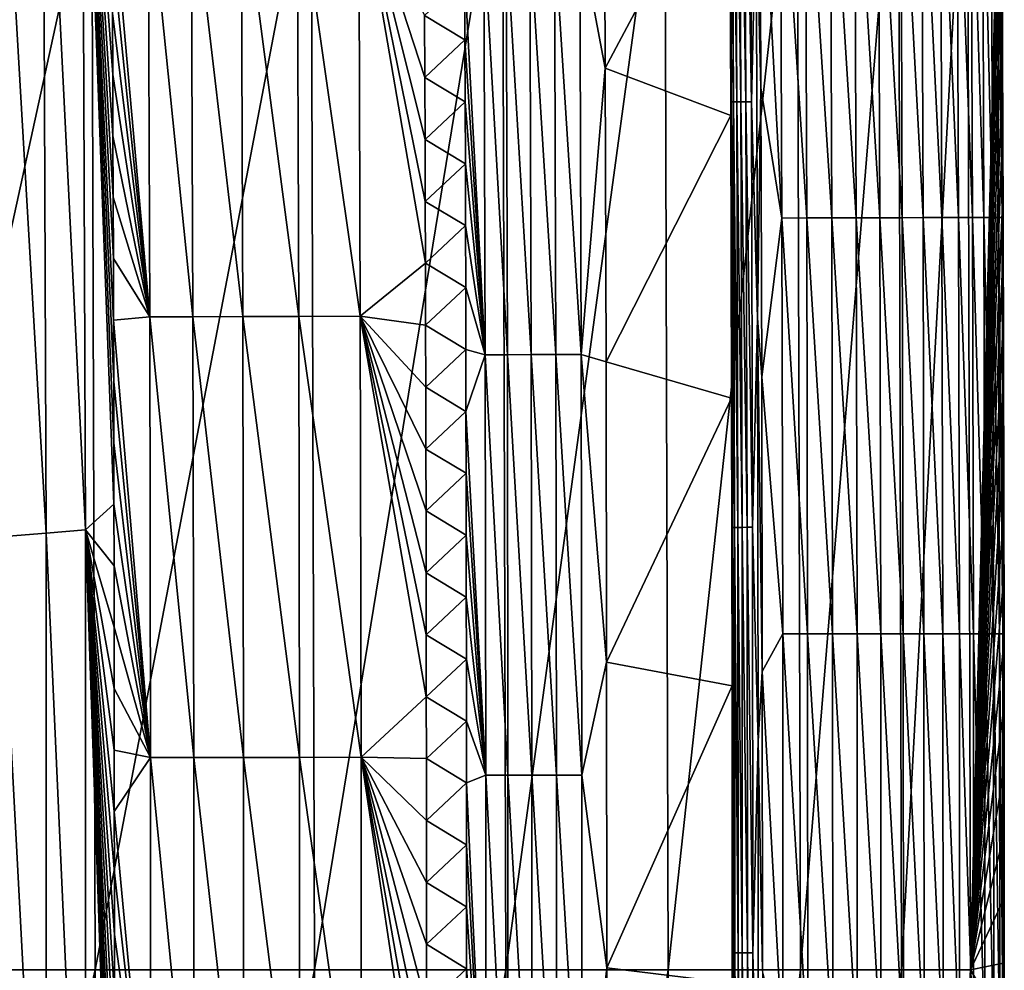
# Model space of a CAD drawing. Header units: millimetres. Extents: x -300 to 300, y -500 to 500.
# Tile 549 of 656: x 282 to 300, y 0 to 17. Entities that reach past the tile are written whole.
import ezdxf

# ---------------------------------------------------------------- set-up
doc = ezdxf.new("R2010")
doc.units = ezdxf.units.MM
doc.header["$LTSCALE"] = 81.481481
for name, color, linetype in [('19', 7, 'CONTINUOUS'), ('21', 7, 'CONTINUOUS'), ('23', 7, 'CONTINUOUS'), ('26', 7, 'CONTINUOUS'), ('27', 7, 'CONTINUOUS'), ('29', 7, 'CONTINUOUS'), ('30', 7, 'CONTINUOUS'), ('32', 7, 'CONTINUOUS')]:
    doc.layers.add(name, color=color, linetype=linetype)

msp = doc.modelspace()

# ---------------------------------------------------------------- linework, layer by layer
at = {"layer": '19', "color": 7, "linetype": 'CONTINUOUS'}
for points in [[(297.981, 0, 14.166), (299.192, 22.4, 9.553), (297.923, 22.125, 14.169), (297.981, 0, 14.166)], [(299.249, 0, 9.551), (299.192, 22.4, 9.553), (297.981, 0, 14.166), (299.249, 0, 9.551)], [(299.192, 22.4, 9.553), (299.249, 0, 9.551), (299.797, 21.991, 5.448), (299.192, 22.4, 9.553)], [(296.123, 0, 18.569), (297.923, 22.125, 14.169), (296.062, 21.827, 18.572), (296.123, 0, 18.569)], [(297.981, 0, 14.166), (297.923, 22.125, 14.169), (296.123, 0, 18.569), (297.981, 0, 14.166)], [(299.797, 21.991, 5.448), (299.249, 0, 9.551), (299.802, 20.839, 5.447), (299.797, 21.991, 5.448)], [(293.692, 0, 22.765), (296.062, 21.827, 18.572), (293.63, 21.506, 22.769), (293.692, 0, 22.765)], [(296.123, 0, 18.569), (296.062, 21.827, 18.572), (293.692, 0, 22.765), (296.123, 0, 18.569)], [(290.709, 0, 26.758), (293.63, 21.506, 22.769), (290.646, 21.162, 26.764), (290.709, 0, 26.758)], [(293.692, 0, 22.765), (293.63, 21.506, 22.769), (290.709, 0, 26.758), (293.692, 0, 22.765)], [(287.193, 0, 30.555), (290.646, 21.162, 26.764), (287.129, 20.796, 30.561), (287.193, 0, 30.555)], [(290.709, 0, 26.758), (290.646, 21.162, 26.764), (287.193, 0, 30.555), (290.709, 0, 26.758)], [(299.802, 20.839, 5.447), (299.249, 0, 9.551), (299.807, 19.686, 5.447), (299.802, 20.839, 5.447)], [(283.164, 0, 34.159), (287.129, 20.796, 30.561), (283.1, 20.409, 34.165), (283.164, 0, 34.159)], [(287.193, 0, 30.555), (287.129, 20.796, 30.561), (283.164, 0, 34.159), (287.193, 0, 30.555)], [(278.64, 0, 37.575), (283.1, 20.409, 34.165), (278.576, 20.001, 37.582), (278.64, 0, 37.575)], [(283.164, 0, 34.159), (283.1, 20.409, 34.165), (278.64, 0, 37.575), (283.164, 0, 34.159)], [(299.807, 19.686, 5.447), (299.249, 0, 9.551), (299.812, 18.534, 5.446), (299.807, 19.686, 5.447)], [(299.812, 18.534, 5.446), (299.249, 0, 9.551), (299.817, 17.382, 5.446), (299.812, 18.534, 5.446)], [(299.817, 17.382, 5.446), (299.249, 0, 9.551), (299.821, 16.231, 5.446), (299.817, 17.382, 5.446)], [(299.821, 16.231, 5.446), (299.249, 0, 9.551), (299.825, 15.079, 5.446), (299.821, 16.231, 5.446)], [(299.825, 15.079, 5.446), (299.249, 0, 9.551), (299.828, 13.928, 5.445), (299.825, 15.079, 5.446)], [(299.828, 13.928, 5.445), (299.249, 0, 9.551), (299.831, 12.777, 5.445), (299.828, 13.928, 5.445)], [(299.831, 12.777, 5.445), (299.249, 0, 9.551), (299.834, 11.626, 5.445), (299.831, 12.777, 5.445)], [(299.834, 11.626, 5.445), (299.249, 0, 9.551), (299.837, 10.475, 5.445), (299.834, 11.626, 5.445)], [(299.837, 10.475, 5.445), (299.249, 0, 9.551), (299.839, 9.324, 5.445), (299.837, 10.475, 5.445)], [(299.839, 9.324, 5.445), (299.249, 0, 9.551), (299.842, 8.174, 5.444), (299.839, 9.324, 5.445)], [(299.842, 8.174, 5.444), (299.249, 0, 9.551), (299.843, 7.023, 5.444), (299.842, 8.174, 5.444)], [(299.843, 7.023, 5.444), (299.249, 0, 9.551), (299.845, 5.873, 5.444), (299.843, 7.023, 5.444)], [(299.845, 5.873, 5.444), (299.249, 0, 9.551), (299.846, 4.723, 5.444), (299.845, 5.873, 5.444)], [(299.846, 4.723, 5.444), (299.249, 0, 9.551), (299.847, 3.573, 5.444), (299.846, 4.723, 5.444)], [(299.847, 3.573, 5.444), (299.249, 0, 9.551), (299.848, 2.423, 5.444), (299.847, 3.573, 5.444)], [(299.848, 2.423, 5.444), (299.249, 0, 9.551), (299.848, 1.274, 5.444), (299.848, 2.423, 5.444)], [(299.848, 1.274, 5.444), (299.249, 0, 9.551), (299.849, 0.124, 5.444), (299.848, 1.274, 5.444)], [(299.849, 0.124, 5.444), (299.249, 0, 9.551), (299.848, -1.025, 5.444), (299.849, 0.124, 5.444)], [(283.1, -20.409, 34.165), (283.164, 0, 34.159), (278.576, -20.001, 37.582), (283.1, -20.409, 34.165)], [(278.576, -20.001, 37.582), (283.164, 0, 34.159), (278.64, 0, 37.575), (278.576, -20.001, 37.582)], [(287.129, -20.796, 30.561), (287.193, 0, 30.555), (283.1, -20.409, 34.165), (287.129, -20.796, 30.561)], [(283.1, -20.409, 34.165), (287.193, 0, 30.555), (283.164, 0, 34.159), (283.1, -20.409, 34.165)], [(290.646, -21.162, 26.764), (290.709, 0, 26.758), (287.129, -20.796, 30.561), (290.646, -21.162, 26.764)], [(287.129, -20.796, 30.561), (290.709, 0, 26.758), (287.193, 0, 30.555), (287.129, -20.796, 30.561)], [(293.63, -21.506, 22.769), (293.692, 0, 22.765), (290.646, -21.162, 26.764), (293.63, -21.506, 22.769)], [(290.646, -21.162, 26.764), (293.692, 0, 22.765), (290.709, 0, 26.758), (290.646, -21.162, 26.764)], [(296.062, -21.827, 18.572), (296.123, 0, 18.569), (293.63, -21.506, 22.769), (296.062, -21.827, 18.572)], [(293.63, -21.506, 22.769), (296.123, 0, 18.569), (293.692, 0, 22.765), (293.63, -21.506, 22.769)], [(297.923, -22.125, 14.169), (297.981, 0, 14.166), (296.062, -21.827, 18.572), (297.923, -22.125, 14.169)], [(296.062, -21.827, 18.572), (297.981, 0, 14.166), (296.123, 0, 18.569), (296.062, -21.827, 18.572)], [(299.192, -22.4, 9.553), (299.249, 0, 9.551), (297.923, -22.125, 14.169), (299.192, -22.4, 9.553)], [(297.923, -22.125, 14.169), (299.249, 0, 9.551), (297.981, 0, 14.166), (297.923, -22.125, 14.169)], [(299.249, 0, 9.551), (299.192, -22.4, 9.553), (299.848, -1.025, 5.444), (299.249, 0, 9.551)]]:
    msp.add_3dface(points, dxfattribs=at)
at = {"layer": '21', "color": 7, "linetype": 'CONTINUOUS'}
for points in [[(282.984, 8.087, 11.267), (282.199, 23.823, 12.691), (282.923, 24.008, 11.263), (282.984, 8.087, 11.267)], [(282.984, 8.087, 11.267), (282.923, 24.008, 11.263), (283.507, 8.555, 10.045), (282.984, 8.087, 11.267)], [(283.507, 8.555, 10.045), (282.923, 24.008, 11.263), (283.505, 9.684, 10.045), (283.507, 8.555, 10.045)], [(283.505, 9.684, 10.045), (282.923, 24.008, 11.263), (283.502, 10.813, 10.045), (283.505, 9.684, 10.045)], [(283.502, 10.813, 10.045), (282.923, 24.008, 11.263), (283.499, 11.941, 10.045), (283.502, 10.813, 10.045)], [(283.499, 11.941, 10.045), (282.923, 24.008, 11.263), (283.496, 13.069, 10.045), (283.499, 11.941, 10.045)], [(283.496, 13.069, 10.045), (282.923, 24.008, 11.263), (283.492, 14.198, 10.045), (283.496, 13.069, 10.045)], [(283.492, 14.198, 10.045), (282.923, 24.008, 11.263), (283.488, 15.326, 10.045), (283.492, 14.198, 10.045)], [(283.488, 15.326, 10.045), (282.923, 24.008, 11.263), (283.484, 16.454, 10.044), (283.488, 15.326, 10.045)], [(283.484, 16.454, 10.044), (282.923, 24.008, 11.263), (283.48, 17.582, 10.044), (283.484, 16.454, 10.044)], [(282.261, 8.024, 12.694), (281.347, 23.632, 14.125), (282.199, 23.823, 12.691), (282.261, 8.024, 12.694)], [(282.261, 8.024, 12.694), (282.199, 23.823, 12.691), (282.984, 8.087, 11.267), (282.261, 8.024, 12.694)], [(281.41, 7.959, 14.126), (281.347, 23.632, 14.125), (282.261, 8.024, 12.694), (281.41, 7.959, 14.126)], [(283.509, 7.426, 10.045), (282.984, 8.087, 11.267), (283.507, 8.555, 10.045), (283.509, 7.426, 10.045)], [(282.261, -8.024, 12.694), (281.41, 7.959, 14.126), (282.261, 8.024, 12.694), (282.261, -8.024, 12.694)], [(282.984, -8.087, 11.267), (282.261, 8.024, 12.694), (282.984, 8.087, 11.267), (282.984, -8.087, 11.267)], [(282.261, -8.024, 12.694), (282.261, 8.024, 12.694), (282.984, -8.087, 11.267), (282.261, -8.024, 12.694)], [(282.984, -8.087, 11.267), (282.984, 8.087, 11.267), (283.509, -7.258, 10.045), (282.984, -8.087, 11.267)], [(283.509, -7.258, 10.045), (282.984, 8.087, 11.267), (283.511, -6.128, 10.046), (283.509, -7.258, 10.045)], [(283.511, -6.128, 10.046), (282.984, 8.087, 11.267), (283.512, -4.997, 10.046), (283.511, -6.128, 10.046)], [(283.512, -4.997, 10.046), (282.984, 8.087, 11.267), (283.513, -3.867, 10.046), (283.512, -4.997, 10.046)], [(283.513, -3.867, 10.046), (282.984, 8.087, 11.267), (283.514, -2.738, 10.046), (283.513, -3.867, 10.046)], [(283.514, -2.738, 10.046), (282.984, 8.087, 11.267), (283.515, -1.608, 10.046), (283.514, -2.738, 10.046)], [(283.515, -1.608, 10.046), (282.984, 8.087, 11.267), (283.515, -0.478, 10.046), (283.515, -1.608, 10.046)], [(283.515, -0.478, 10.046), (282.984, 8.087, 11.267), (283.515, 0.651, 10.046), (283.515, -0.478, 10.046)], [(283.515, 0.651, 10.046), (282.984, 8.087, 11.267), (283.515, 1.781, 10.046), (283.515, 0.651, 10.046)], [(283.515, 1.781, 10.046), (282.984, 8.087, 11.267), (283.514, 2.91, 10.046), (283.515, 1.781, 10.046)], [(283.514, 2.91, 10.046), (282.984, 8.087, 11.267), (283.513, 4.039, 10.046), (283.514, 2.91, 10.046)], [(283.513, 4.039, 10.046), (282.984, 8.087, 11.267), (283.512, 5.169, 10.046), (283.513, 4.039, 10.046)], [(283.512, 5.169, 10.046), (282.984, 8.087, 11.267), (283.511, 6.298, 10.046), (283.512, 5.169, 10.046)], [(283.511, 6.298, 10.046), (282.984, 8.087, 11.267), (283.509, 7.426, 10.045), (283.511, 6.298, 10.046)], [(281.41, -7.959, 14.126), (281.41, 7.959, 14.126), (282.261, -8.024, 12.694), (281.41, -7.959, 14.126)]]:
    msp.add_3dface(points, dxfattribs=at)
at = {"layer": '23', "color": 7, "linetype": 'CONTINUOUS'}
for points in [[(289.957, 17.089, 1.439), (289.216, 17.537, 2.061), (289.953, 18.226, 1.439), (289.957, 17.089, 1.439)], [(289.221, 16.399, 2.061), (289.216, 17.537, 2.061), (289.957, 17.089, 1.439), (289.221, 16.399, 2.061)], [(289.961, 15.952, 1.439), (289.221, 16.399, 2.061), (289.957, 17.089, 1.439), (289.961, 15.952, 1.439)], [(289.225, 15.26, 2.061), (289.221, 16.399, 2.061), (289.961, 15.952, 1.439), (289.225, 15.26, 2.061)], [(289.965, 14.814, 1.439), (289.225, 15.26, 2.061), (289.961, 15.952, 1.439), (289.965, 14.814, 1.439)], [(289.228, 14.122, 2.06), (289.225, 15.26, 2.061), (289.965, 14.814, 1.439), (289.228, 14.122, 2.06)], [(289.968, 13.676, 1.439), (289.228, 14.122, 2.06), (289.965, 14.814, 1.439), (289.968, 13.676, 1.439)], [(289.232, 12.984, 2.06), (289.228, 14.122, 2.06), (289.968, 13.676, 1.439), (289.232, 12.984, 2.06)], [(289.971, 12.539, 1.439), (289.232, 12.984, 2.06), (289.968, 13.676, 1.439), (289.971, 12.539, 1.439)], [(289.235, 11.846, 2.06), (289.232, 12.984, 2.06), (289.971, 12.539, 1.439), (289.235, 11.846, 2.06)], [(289.973, 11.401, 1.44), (289.235, 11.846, 2.06), (289.971, 12.539, 1.439), (289.973, 11.401, 1.44)], [(289.238, 10.708, 2.06), (289.235, 11.846, 2.06), (289.973, 11.401, 1.44), (289.238, 10.708, 2.06)], [(289.976, 10.263, 1.44), (289.238, 10.708, 2.06), (289.973, 11.401, 1.44), (289.976, 10.263, 1.44)], [(289.24, 9.57, 2.06), (289.238, 10.708, 2.06), (289.976, 10.263, 1.44), (289.24, 9.57, 2.06)], [(289.978, 9.125, 1.44), (289.24, 9.57, 2.06), (289.976, 10.263, 1.44), (289.978, 9.125, 1.44)], [(289.242, 8.432, 2.06), (289.24, 9.57, 2.06), (289.978, 9.125, 1.44), (289.242, 8.432, 2.06)], [(289.98, 7.987, 1.44), (289.242, 8.432, 2.06), (289.978, 9.125, 1.44), (289.98, 7.987, 1.44)], [(289.244, 7.295, 2.059), (289.242, 8.432, 2.06), (289.98, 7.987, 1.44), (289.244, 7.295, 2.059)], [(289.981, 6.849, 1.44), (289.244, 7.295, 2.059), (289.98, 7.987, 1.44), (289.981, 6.849, 1.44)], [(289.246, 6.157, 2.059), (289.244, 7.295, 2.059), (289.981, 6.849, 1.44), (289.246, 6.157, 2.059)], [(289.983, 5.71, 1.44), (289.246, 6.157, 2.059), (289.981, 6.849, 1.44), (289.983, 5.71, 1.44)], [(289.247, 5.019, 2.059), (289.246, 6.157, 2.059), (289.983, 5.71, 1.44), (289.247, 5.019, 2.059)], [(289.984, 4.572, 1.44), (289.247, 5.019, 2.059), (289.983, 5.71, 1.44), (289.984, 4.572, 1.44)], [(289.248, 3.882, 2.059), (289.247, 5.019, 2.059), (289.984, 4.572, 1.44), (289.248, 3.882, 2.059)], [(289.985, 3.434, 1.44), (289.248, 3.882, 2.059), (289.984, 4.572, 1.44), (289.985, 3.434, 1.44)], [(289.249, 2.745, 2.059), (289.248, 3.882, 2.059), (289.985, 3.434, 1.44), (289.249, 2.745, 2.059)], [(289.985, 2.295, 1.44), (289.249, 2.745, 2.059), (289.985, 3.434, 1.44), (289.985, 2.295, 1.44)], [(289.25, 1.608, 2.059), (289.249, 2.745, 2.059), (289.985, 2.295, 1.44), (289.25, 1.608, 2.059)], [(289.986, 1.156, 1.44), (289.25, 1.608, 2.059), (289.985, 2.295, 1.44), (289.986, 1.156, 1.44)], [(289.25, 0.471, 2.059), (289.25, 1.608, 2.059), (289.986, 1.156, 1.44), (289.25, 0.471, 2.059)], [(289.986, 0.018, 1.44), (289.25, 0.471, 2.059), (289.986, 1.156, 1.44), (289.986, 0.018, 1.44)], [(289.25, -0.666, 2.059), (289.25, 0.471, 2.059), (289.986, 0.018, 1.44), (289.25, -0.666, 2.059)], [(289.986, -1.121, 1.44), (289.25, -0.666, 2.059), (289.986, 0.018, 1.44), (289.986, -1.121, 1.44)]]:
    msp.add_3dface(points, dxfattribs=at)
at = {"layer": '26', "color": 7, "linetype": 'CONTINUOUS'}
for points in [[(283.47, 19.837, 10.044), (284.134, 20.091, 8.538), (284.164, 11.997, 8.539), (283.47, 19.837, 10.044)], [(284.928, 20.096, 7.079), (284.958, 12, 7.08), (284.134, 20.091, 8.538), (284.928, 20.096, 7.079)], [(284.134, 20.091, 8.538), (284.958, 12, 7.08), (284.164, 11.997, 8.539), (284.134, 20.091, 8.538)], [(285.845, 20.102, 5.686), (285.874, 12.004, 5.686), (284.928, 20.096, 7.079), (285.845, 20.102, 5.686)], [(284.928, 20.096, 7.079), (285.874, 12.004, 5.686), (284.958, 12, 7.08), (284.928, 20.096, 7.079)], [(286.874, 20.108, 4.375), (286.903, 12.007, 4.374), (285.845, 20.102, 5.686), (286.874, 20.108, 4.375)], [(285.845, 20.102, 5.686), (286.903, 12.007, 4.374), (285.874, 12.004, 5.686), (285.845, 20.102, 5.686)], [(288.005, 20.115, 3.158), (288.034, 12.012, 3.157), (286.874, 20.108, 4.375), (288.005, 20.115, 3.158)], [(286.874, 20.108, 4.375), (288.034, 12.012, 3.157), (286.903, 12.007, 4.374), (286.874, 20.108, 4.375)], [(289.216, 17.537, 2.061), (289.221, 16.399, 2.061), (288.005, 20.115, 3.158), (289.216, 17.537, 2.061)], [(289.221, 16.399, 2.061), (289.225, 15.26, 2.061), (288.005, 20.115, 3.158), (289.221, 16.399, 2.061)], [(289.225, 15.26, 2.061), (289.228, 14.122, 2.06), (288.005, 20.115, 3.158), (289.225, 15.26, 2.061)], [(289.228, 14.122, 2.06), (289.232, 12.984, 2.06), (288.005, 20.115, 3.158), (289.228, 14.122, 2.06)], [(288.005, 20.115, 3.158), (289.232, 12.984, 2.06), (288.034, 12.012, 3.157), (288.005, 20.115, 3.158)], [(283.475, 18.71, 10.044), (283.47, 19.837, 10.044), (284.164, 11.997, 8.539), (283.475, 18.71, 10.044)], [(283.48, 17.582, 10.044), (283.475, 18.71, 10.044), (284.164, 11.997, 8.539), (283.48, 17.582, 10.044)], [(283.484, 16.454, 10.044), (283.48, 17.582, 10.044), (284.164, 11.997, 8.539), (283.484, 16.454, 10.044)], [(283.488, 15.326, 10.045), (283.484, 16.454, 10.044), (284.164, 11.997, 8.539), (283.488, 15.326, 10.045)], [(283.492, 14.198, 10.045), (283.488, 15.326, 10.045), (284.164, 11.997, 8.539), (283.492, 14.198, 10.045)], [(283.496, 13.069, 10.045), (283.492, 14.198, 10.045), (284.164, 11.997, 8.539), (283.496, 13.069, 10.045)], [(283.499, 11.941, 10.045), (283.496, 13.069, 10.045), (284.164, 11.997, 8.539), (283.499, 11.941, 10.045)], [(289.232, 12.984, 2.06), (289.235, 11.846, 2.06), (288.034, 12.012, 3.157), (289.232, 12.984, 2.06)], [(283.499, 11.941, 10.045), (284.164, 11.997, 8.539), (284.178, 3.901, 8.54), (283.499, 11.941, 10.045)], [(284.958, 12, 7.08), (284.972, 3.902, 7.08), (284.164, 11.997, 8.539), (284.958, 12, 7.08)], [(284.164, 11.997, 8.539), (284.972, 3.902, 7.08), (284.178, 3.901, 8.54), (284.164, 11.997, 8.539)], [(285.874, 12.004, 5.686), (285.888, 3.904, 5.686), (284.958, 12, 7.08), (285.874, 12.004, 5.686)], [(284.958, 12, 7.08), (285.888, 3.904, 5.686), (284.972, 3.902, 7.08), (284.958, 12, 7.08)], [(286.903, 12.007, 4.374), (286.917, 3.905, 4.374), (285.874, 12.004, 5.686), (286.903, 12.007, 4.374)], [(285.874, 12.004, 5.686), (286.917, 3.905, 4.374), (285.888, 3.904, 5.686), (285.874, 12.004, 5.686)], [(288.034, 12.012, 3.157), (288.048, 3.906, 3.156), (286.903, 12.007, 4.374), (288.034, 12.012, 3.157)], [(286.903, 12.007, 4.374), (288.048, 3.906, 3.156), (286.917, 3.905, 4.374), (286.903, 12.007, 4.374)], [(289.235, 11.846, 2.06), (289.238, 10.708, 2.06), (288.034, 12.012, 3.157), (289.235, 11.846, 2.06)], [(289.238, 10.708, 2.06), (289.24, 9.57, 2.06), (288.034, 12.012, 3.157), (289.238, 10.708, 2.06)], [(289.24, 9.57, 2.06), (289.242, 8.432, 2.06), (288.034, 12.012, 3.157), (289.24, 9.57, 2.06)], [(289.242, 8.432, 2.06), (289.244, 7.295, 2.059), (288.034, 12.012, 3.157), (289.242, 8.432, 2.06)], [(289.244, 7.295, 2.059), (289.246, 6.157, 2.059), (288.034, 12.012, 3.157), (289.244, 7.295, 2.059)], [(289.246, 6.157, 2.059), (289.247, 5.019, 2.059), (288.034, 12.012, 3.157), (289.246, 6.157, 2.059)], [(288.034, 12.012, 3.157), (289.247, 5.019, 2.059), (288.048, 3.906, 3.156), (288.034, 12.012, 3.157)], [(283.502, 10.813, 10.045), (283.499, 11.941, 10.045), (284.178, 3.901, 8.54), (283.502, 10.813, 10.045)], [(283.505, 9.684, 10.045), (283.502, 10.813, 10.045), (284.178, 3.901, 8.54), (283.505, 9.684, 10.045)], [(283.507, 8.555, 10.045), (283.505, 9.684, 10.045), (284.178, 3.901, 8.54), (283.507, 8.555, 10.045)], [(283.509, 7.426, 10.045), (283.507, 8.555, 10.045), (284.178, 3.901, 8.54), (283.509, 7.426, 10.045)], [(283.511, 6.298, 10.046), (283.509, 7.426, 10.045), (284.178, 3.901, 8.54), (283.511, 6.298, 10.046)], [(283.512, 5.169, 10.046), (283.511, 6.298, 10.046), (284.178, 3.901, 8.54), (283.512, 5.169, 10.046)], [(283.513, 4.039, 10.046), (283.512, 5.169, 10.046), (284.178, 3.901, 8.54), (283.513, 4.039, 10.046)], [(289.247, 5.019, 2.059), (289.248, 3.882, 2.059), (288.048, 3.906, 3.156), (289.247, 5.019, 2.059)], [(283.514, 2.91, 10.046), (283.513, 4.039, 10.046), (284.178, 3.901, 8.54), (283.514, 2.91, 10.046)], [(283.514, 2.91, 10.046), (284.178, 3.901, 8.54), (284.178, -4.195, 8.54), (283.514, 2.91, 10.046)], [(284.972, 3.902, 7.08), (284.972, -4.196, 7.08), (284.178, 3.901, 8.54), (284.972, 3.902, 7.08)], [(284.178, 3.901, 8.54), (284.972, -4.196, 7.08), (284.178, -4.195, 8.54), (284.178, 3.901, 8.54)], [(285.888, 3.904, 5.686), (285.888, -4.198, 5.686), (284.972, 3.902, 7.08), (285.888, 3.904, 5.686)], [(284.972, 3.902, 7.08), (285.888, -4.198, 5.686), (284.972, -4.196, 7.08), (284.972, 3.902, 7.08)], [(286.917, 3.905, 4.374), (286.917, -4.199, 4.374), (285.888, 3.904, 5.686), (286.917, 3.905, 4.374)], [(285.888, 3.904, 5.686), (286.917, -4.199, 4.374), (285.888, -4.198, 5.686), (285.888, 3.904, 5.686)], [(288.048, 3.906, 3.156), (288.048, -4.2, 3.156), (286.917, 3.905, 4.374), (288.048, 3.906, 3.156)], [(286.917, 3.905, 4.374), (288.048, -4.2, 3.156), (286.917, -4.199, 4.374), (286.917, 3.905, 4.374)], [(289.248, 3.882, 2.059), (289.249, 2.745, 2.059), (288.048, 3.906, 3.156), (289.248, 3.882, 2.059)], [(289.249, 2.745, 2.059), (289.25, 1.608, 2.059), (288.048, 3.906, 3.156), (289.249, 2.745, 2.059)], [(289.25, 1.608, 2.059), (289.25, 0.471, 2.059), (288.048, 3.906, 3.156), (289.25, 1.608, 2.059)], [(289.25, 0.471, 2.059), (289.25, -0.666, 2.059), (288.048, 3.906, 3.156), (289.25, 0.471, 2.059)], [(289.25, -0.666, 2.059), (289.25, -1.803, 2.059), (288.048, 3.906, 3.156), (289.25, -0.666, 2.059)], [(289.25, -1.803, 2.059), (289.249, -2.94, 2.059), (288.048, 3.906, 3.156), (289.25, -1.803, 2.059)], [(289.249, -2.94, 2.059), (289.248, -4.077, 2.059), (288.048, 3.906, 3.156), (289.249, -2.94, 2.059)], [(288.048, 3.906, 3.156), (289.248, -4.077, 2.059), (288.048, -4.2, 3.156), (288.048, 3.906, 3.156)], [(283.515, 1.781, 10.046), (283.514, 2.91, 10.046), (284.178, -4.195, 8.54), (283.515, 1.781, 10.046)], [(283.515, 0.651, 10.046), (283.515, 1.781, 10.046), (284.178, -4.195, 8.54), (283.515, 0.651, 10.046)], [(283.515, -0.478, 10.046), (283.515, 0.651, 10.046), (284.178, -4.195, 8.54), (283.515, -0.478, 10.046)]]:
    msp.add_3dface(points, dxfattribs=at)
at = {"layer": '27', "color": 7, "linetype": 'CONTINUOUS'}
for points in [[(295.78, 13.814, 0.088), (295.374, 21.408, 0.031), (295.751, 21.458, 0.088), (295.78, 13.814, 0.088)], [(295.395, 16.206, 0.031), (295.374, 21.408, 0.031), (295.78, 13.814, 0.088), (295.395, 16.206, 0.031)], [(296.238, 13.816, 0.197), (295.751, 21.458, 0.088), (296.209, 21.46, 0.197), (296.238, 13.816, 0.197)], [(295.78, 13.814, 0.088), (295.751, 21.458, 0.088), (296.238, 13.816, 0.197), (295.78, 13.814, 0.088)], [(296.696, 13.817, 0.354), (296.209, 21.46, 0.197), (296.667, 21.462, 0.354), (296.696, 13.817, 0.354)], [(296.238, 13.816, 0.197), (296.209, 21.46, 0.197), (296.696, 13.817, 0.354), (296.238, 13.816, 0.197)], [(297.146, 13.818, 0.559), (296.667, 21.462, 0.354), (297.118, 21.465, 0.56), (297.146, 13.818, 0.559)], [(296.696, 13.817, 0.354), (296.667, 21.462, 0.354), (297.146, 13.818, 0.559), (296.696, 13.817, 0.354)], [(297.581, 13.82, 0.813), (297.118, 21.465, 0.56), (297.553, 21.467, 0.813), (297.581, 13.82, 0.813)], [(297.146, 13.818, 0.559), (297.118, 21.465, 0.56), (297.581, 13.82, 0.813), (297.146, 13.818, 0.559)], [(297.994, 13.821, 1.113), (297.553, 21.467, 0.813), (297.965, 21.469, 1.114), (297.994, 13.821, 1.113)], [(297.581, 13.82, 0.813), (297.553, 21.467, 0.813), (297.994, 13.821, 1.113), (297.581, 13.82, 0.813)], [(298.376, 13.822, 1.457), (297.965, 21.469, 1.114), (298.348, 21.47, 1.458), (298.376, 13.822, 1.457)], [(297.994, 13.821, 1.113), (297.965, 21.469, 1.114), (298.376, 13.822, 1.457), (297.994, 13.821, 1.113)], [(298.722, 13.823, 1.839), (298.348, 21.47, 1.458), (298.694, 21.472, 1.84), (298.722, 13.823, 1.839)], [(298.376, 13.822, 1.457), (298.348, 21.47, 1.458), (298.722, 13.823, 1.839), (298.376, 13.822, 1.457)], [(299.026, 13.824, 2.253), (298.694, 21.472, 1.84), (298.998, 21.474, 2.254), (299.026, 13.824, 2.253)], [(298.722, 13.823, 1.839), (298.694, 21.472, 1.84), (299.026, 13.824, 2.253), (298.722, 13.823, 1.839)], [(299.284, 13.825, 2.693), (298.998, 21.474, 2.254), (299.256, 21.475, 2.694), (299.284, 13.825, 2.693)], [(299.026, 13.824, 2.253), (298.998, 21.474, 2.254), (299.284, 13.825, 2.693), (299.026, 13.824, 2.253)], [(299.494, 13.825, 3.151), (299.256, 21.475, 2.694), (299.465, 21.476, 3.152), (299.494, 13.825, 3.151)], [(299.284, 13.825, 2.693), (299.256, 21.475, 2.694), (299.494, 13.825, 3.151), (299.284, 13.825, 2.693)], [(299.494, 13.825, 3.151), (299.465, 21.476, 3.152), (299.653, 13.826, 3.618), (299.494, 13.825, 3.151)], [(299.653, 13.826, 3.618), (299.465, 21.476, 3.152), (299.625, 21.476, 3.62), (299.653, 13.826, 3.618)], [(299.764, 13.826, 4.088), (299.625, 21.476, 3.62), (299.736, 21.477, 4.09), (299.764, 13.826, 4.088)], [(299.653, 13.826, 3.618), (299.625, 21.476, 3.62), (299.764, 13.826, 4.088), (299.653, 13.826, 3.618)], [(299.764, 13.826, 4.088), (299.736, 21.477, 4.09), (299.828, 13.826, 4.553), (299.764, 13.826, 4.088)], [(299.828, 13.826, 4.553), (299.736, 21.477, 4.09), (299.799, 21.477, 4.555), (299.828, 13.826, 4.553)], [(299.819, 21.477, 5.01), (299.848, 13.826, 5.008), (299.799, 21.477, 4.555), (299.819, 21.477, 5.01)], [(299.848, 13.826, 5.008), (299.828, 13.826, 4.553), (299.799, 21.477, 4.555), (299.848, 13.826, 5.008)], [(299.812, 18.534, 5.446), (299.817, 17.382, 5.446), (299.819, 21.477, 5.01), (299.812, 18.534, 5.446)], [(299.817, 17.382, 5.446), (299.821, 16.231, 5.446), (299.819, 21.477, 5.01), (299.817, 17.382, 5.446)], [(299.821, 16.231, 5.446), (299.825, 15.079, 5.446), (299.819, 21.477, 5.01), (299.821, 16.231, 5.446)], [(299.825, 15.079, 5.446), (299.828, 13.928, 5.445), (299.819, 21.477, 5.01), (299.825, 15.079, 5.446)], [(299.819, 21.477, 5.01), (299.828, 13.928, 5.445), (299.848, 13.826, 5.008), (299.819, 21.477, 5.01)], [(295.411, 10.9, 0.031), (295.395, 16.206, 0.031), (295.78, 13.814, 0.088), (295.411, 10.9, 0.031)], [(295.796, 6.172, 0.088), (295.411, 10.9, 0.031), (295.78, 13.814, 0.088), (295.796, 6.172, 0.088)], [(296.254, 6.172, 0.197), (295.78, 13.814, 0.088), (296.238, 13.816, 0.197), (296.254, 6.172, 0.197)], [(295.796, 6.172, 0.088), (295.78, 13.814, 0.088), (296.254, 6.172, 0.197), (295.796, 6.172, 0.088)], [(296.712, 6.173, 0.354), (296.238, 13.816, 0.197), (296.696, 13.817, 0.354), (296.712, 6.173, 0.354)], [(296.254, 6.172, 0.197), (296.238, 13.816, 0.197), (296.712, 6.173, 0.354), (296.254, 6.172, 0.197)], [(297.162, 6.173, 0.559), (296.696, 13.817, 0.354), (297.146, 13.818, 0.559), (297.162, 6.173, 0.559)], [(296.712, 6.173, 0.354), (296.696, 13.817, 0.354), (297.162, 6.173, 0.559), (296.712, 6.173, 0.354)], [(297.597, 6.174, 0.813), (297.146, 13.818, 0.559), (297.581, 13.82, 0.813), (297.597, 6.174, 0.813)], [(297.162, 6.173, 0.559), (297.146, 13.818, 0.559), (297.597, 6.174, 0.813), (297.162, 6.173, 0.559)], [(298.009, 6.175, 1.113), (297.581, 13.82, 0.813), (297.994, 13.821, 1.113), (298.009, 6.175, 1.113)], [(297.597, 6.174, 0.813), (297.581, 13.82, 0.813), (298.009, 6.175, 1.113), (297.597, 6.174, 0.813)], [(298.392, 6.175, 1.457), (297.994, 13.821, 1.113), (298.376, 13.822, 1.457), (298.392, 6.175, 1.457)], [(298.009, 6.175, 1.113), (297.994, 13.821, 1.113), (298.392, 6.175, 1.457), (298.009, 6.175, 1.113)], [(298.738, 6.176, 1.839), (298.376, 13.822, 1.457), (298.722, 13.823, 1.839), (298.738, 6.176, 1.839)], [(298.392, 6.175, 1.457), (298.376, 13.822, 1.457), (298.738, 6.176, 1.839), (298.392, 6.175, 1.457)], [(299.042, 6.176, 2.253), (298.722, 13.823, 1.839), (299.026, 13.824, 2.253), (299.042, 6.176, 2.253)], [(298.738, 6.176, 1.839), (298.722, 13.823, 1.839), (299.042, 6.176, 2.253), (298.738, 6.176, 1.839)], [(299.3, 6.176, 2.692), (299.026, 13.824, 2.253), (299.284, 13.825, 2.693), (299.3, 6.176, 2.692)], [(299.042, 6.176, 2.253), (299.026, 13.824, 2.253), (299.3, 6.176, 2.692), (299.042, 6.176, 2.253)], [(299.3, 6.176, 2.692), (299.284, 13.825, 2.693), (299.509, 6.177, 3.15), (299.3, 6.176, 2.692)], [(299.509, 6.177, 3.15), (299.284, 13.825, 2.693), (299.494, 13.825, 3.151), (299.509, 6.177, 3.15)], [(299.669, 6.177, 3.617), (299.494, 13.825, 3.151), (299.653, 13.826, 3.618), (299.669, 6.177, 3.617)], [(299.509, 6.177, 3.15), (299.494, 13.825, 3.151), (299.669, 6.177, 3.617), (299.509, 6.177, 3.15)], [(299.669, 6.177, 3.617), (299.653, 13.826, 3.618), (299.78, 6.177, 4.087), (299.669, 6.177, 3.617)], [(299.78, 6.177, 4.087), (299.653, 13.826, 3.618), (299.764, 13.826, 4.088), (299.78, 6.177, 4.087)], [(299.78, 6.177, 4.087), (299.764, 13.826, 4.088), (299.844, 6.177, 4.552), (299.78, 6.177, 4.087)], [(299.844, 6.177, 4.552), (299.764, 13.826, 4.088), (299.828, 13.826, 4.553), (299.844, 6.177, 4.552)], [(299.828, 13.928, 5.445), (299.831, 12.777, 5.445), (299.848, 13.826, 5.008), (299.828, 13.928, 5.445)], [(299.848, 13.826, 5.008), (299.864, 6.177, 5.007), (299.828, 13.826, 4.553), (299.848, 13.826, 5.008)], [(299.864, 6.177, 5.007), (299.844, 6.177, 4.552), (299.828, 13.826, 4.553), (299.864, 6.177, 5.007)], [(299.831, 12.777, 5.445), (299.834, 11.626, 5.445), (299.848, 13.826, 5.008), (299.831, 12.777, 5.445)], [(299.834, 11.626, 5.445), (299.837, 10.475, 5.445), (299.848, 13.826, 5.008), (299.834, 11.626, 5.445)], [(299.837, 10.475, 5.445), (299.839, 9.324, 5.445), (299.848, 13.826, 5.008), (299.837, 10.475, 5.445)], [(299.839, 9.324, 5.445), (299.842, 8.174, 5.444), (299.848, 13.826, 5.008), (299.839, 9.324, 5.445)], [(299.842, 8.174, 5.444), (299.843, 7.023, 5.444), (299.848, 13.826, 5.008), (299.842, 8.174, 5.444)], [(299.848, 13.826, 5.008), (299.843, 7.023, 5.444), (299.864, 6.177, 5.007), (299.848, 13.826, 5.008)], [(295.42, 5.484, 0.031), (295.411, 10.9, 0.031), (295.796, 6.172, 0.088), (295.42, 5.484, 0.031)], [(299.843, 7.023, 5.444), (299.845, 5.873, 5.444), (299.864, 6.177, 5.007), (299.843, 7.023, 5.444)], [(295.799, -1.47, 0.088), (295.42, 5.484, 0.031), (295.796, 6.172, 0.088), (295.799, -1.47, 0.088)], [(295.799, -1.47, 0.088), (295.796, 6.172, 0.088), (296.258, -1.47, 0.197), (295.799, -1.47, 0.088)], [(296.258, -1.47, 0.197), (295.796, 6.172, 0.088), (296.254, 6.172, 0.197), (296.258, -1.47, 0.197)], [(296.715, -1.47, 0.354), (296.254, 6.172, 0.197), (296.712, 6.173, 0.354), (296.715, -1.47, 0.354)], [(296.258, -1.47, 0.197), (296.254, 6.172, 0.197), (296.715, -1.47, 0.354), (296.258, -1.47, 0.197)], [(296.715, -1.47, 0.354), (296.712, 6.173, 0.354), (297.166, -1.47, 0.559), (296.715, -1.47, 0.354)], [(297.166, -1.47, 0.559), (296.712, 6.173, 0.354), (297.162, 6.173, 0.559), (297.166, -1.47, 0.559)], [(297.601, -1.471, 0.813), (297.162, 6.173, 0.559), (297.597, 6.174, 0.813), (297.601, -1.471, 0.813)], [(297.166, -1.47, 0.559), (297.162, 6.173, 0.559), (297.601, -1.471, 0.813), (297.166, -1.47, 0.559)], [(298.013, -1.471, 1.113), (297.597, 6.174, 0.813), (298.009, 6.175, 1.113), (298.013, -1.471, 1.113)], [(297.601, -1.471, 0.813), (297.597, 6.174, 0.813), (298.013, -1.471, 1.113), (297.601, -1.471, 0.813)], [(298.013, -1.471, 1.113), (298.009, 6.175, 1.113), (298.396, -1.471, 1.457), (298.013, -1.471, 1.113)], [(298.396, -1.471, 1.457), (298.009, 6.175, 1.113), (298.392, 6.175, 1.457), (298.396, -1.471, 1.457)], [(298.742, -1.471, 1.838), (298.392, 6.175, 1.457), (298.738, 6.176, 1.839), (298.742, -1.471, 1.838)], [(298.396, -1.471, 1.457), (298.392, 6.175, 1.457), (298.742, -1.471, 1.838), (298.396, -1.471, 1.457)], [(298.742, -1.471, 1.838), (298.738, 6.176, 1.839), (299.046, -1.471, 2.253), (298.742, -1.471, 1.838)], [(299.046, -1.471, 2.253), (298.738, 6.176, 1.839), (299.042, 6.176, 2.253), (299.046, -1.471, 2.253)], [(299.046, -1.471, 2.253), (299.042, 6.176, 2.253), (299.304, -1.471, 2.692), (299.046, -1.471, 2.253)], [(299.304, -1.471, 2.692), (299.042, 6.176, 2.253), (299.3, 6.176, 2.692), (299.304, -1.471, 2.692)], [(299.513, -1.471, 3.15), (299.3, 6.176, 2.692), (299.509, 6.177, 3.15), (299.513, -1.471, 3.15)], [(299.304, -1.471, 2.692), (299.3, 6.176, 2.692), (299.513, -1.471, 3.15), (299.304, -1.471, 2.692)], [(299.513, -1.471, 3.15), (299.509, 6.177, 3.15), (299.673, -1.471, 3.617), (299.513, -1.471, 3.15)], [(299.673, -1.471, 3.617), (299.509, 6.177, 3.15), (299.669, 6.177, 3.617), (299.673, -1.471, 3.617)], [(299.673, -1.471, 3.617), (299.669, 6.177, 3.617), (299.784, -1.471, 4.087), (299.673, -1.471, 3.617)], [(299.784, -1.471, 4.087), (299.669, 6.177, 3.617), (299.78, 6.177, 4.087), (299.784, -1.471, 4.087)], [(299.784, -1.471, 4.087), (299.78, 6.177, 4.087), (299.848, -1.471, 4.552), (299.784, -1.471, 4.087)], [(299.848, -1.471, 4.552), (299.78, 6.177, 4.087), (299.844, 6.177, 4.552), (299.848, -1.471, 4.552)], [(299.864, 6.177, 5.007), (299.868, -1.471, 5.007), (299.844, 6.177, 4.552), (299.864, 6.177, 5.007)], [(299.868, -1.471, 5.007), (299.848, -1.471, 4.552), (299.844, 6.177, 4.552), (299.868, -1.471, 5.007)], [(299.845, 5.873, 5.444), (299.846, 4.723, 5.444), (299.864, 6.177, 5.007), (299.845, 5.873, 5.444)], [(299.846, 4.723, 5.444), (299.847, 3.573, 5.444), (299.864, 6.177, 5.007), (299.846, 4.723, 5.444)], [(299.847, 3.573, 5.444), (299.848, 2.423, 5.444), (299.864, 6.177, 5.007), (299.847, 3.573, 5.444)], [(299.848, 2.423, 5.444), (299.848, 1.274, 5.444), (299.864, 6.177, 5.007), (299.848, 2.423, 5.444)], [(299.848, 1.274, 5.444), (299.849, 0.124, 5.444), (299.864, 6.177, 5.007), (299.848, 1.274, 5.444)], [(299.849, 0.124, 5.444), (299.848, -1.025, 5.444), (299.864, 6.177, 5.007), (299.849, 0.124, 5.444)], [(299.864, 6.177, 5.007), (299.848, -1.025, 5.444), (299.868, -1.471, 5.007), (299.864, 6.177, 5.007)], [(295.423, -0.016, 0.031), (295.42, 5.484, 0.031), (295.799, -1.47, 0.088), (295.423, -0.016, 0.031)]]:
    msp.add_3dface(points, dxfattribs=at)
at = {"layer": '29', "color": 7, "linetype": 'CONTINUOUS'}
for points in [[(292.534, 16.57, 0.5), (292.513, 21.864, 0.5), (294.822, 20.873, 0.5), (292.534, 16.57, 0.5)], [(294.842, 15.698, 0.5), (292.534, 16.57, 0.5), (294.822, 20.873, 0.5), (294.842, 15.698, 0.5)], [(292.549, 11.17, 0.5), (292.534, 16.57, 0.5), (294.842, 15.698, 0.5), (292.549, 11.17, 0.5)], [(294.857, 10.504, 0.5), (292.549, 11.17, 0.5), (294.842, 15.698, 0.5), (294.857, 10.504, 0.5)], [(292.559, 5.657, 0.5), (292.549, 11.17, 0.5), (294.857, 10.504, 0.5), (292.559, 5.657, 0.5)], [(294.865, 5.22, 0.5), (292.559, 5.657, 0.5), (294.857, 10.504, 0.5), (294.865, 5.22, 0.5)], [(292.562, 0.035, 0.5), (292.559, 5.657, 0.5), (294.865, 5.22, 0.5), (292.562, 0.035, 0.5)], [(294.868, -0.247, 0.5), (292.562, 0.035, 0.5), (294.865, 5.22, 0.5), (294.868, -0.247, 0.5)], [(292.559, -5.595, 0.5), (292.562, 0.035, 0.5), (294.868, -0.247, 0.5), (292.559, -5.595, 0.5)]]:
    msp.add_3dface(points, dxfattribs=at)
at = {"layer": '30', "color": 7, "linetype": 'CONTINUOUS'}
for points in [[(294.856, 15.949, 0.404), (294.822, 20.873, 0.5), (294.823, 23.767, 0.404), (294.856, 15.949, 0.404)], [(294.856, 15.949, 0.404), (294.823, 23.767, 0.404), (294.892, 15.949, 0.307), (294.856, 15.949, 0.404)], [(294.892, 15.949, 0.307), (294.823, 23.767, 0.404), (294.858, 23.767, 0.307), (294.892, 15.949, 0.307)], [(294.892, 15.949, 0.307), (294.858, 23.767, 0.307), (294.95, 15.949, 0.216), (294.892, 15.949, 0.307)], [(294.95, 15.949, 0.216), (294.858, 23.767, 0.307), (294.916, 23.767, 0.216), (294.95, 15.949, 0.216)], [(295.028, 15.95, 0.138), (294.916, 23.767, 0.216), (294.994, 23.768, 0.138), (295.028, 15.95, 0.138)], [(294.95, 15.949, 0.216), (294.916, 23.767, 0.216), (295.028, 15.95, 0.138), (294.95, 15.949, 0.216)], [(295.028, 15.95, 0.138), (294.994, 23.768, 0.138), (295.121, 15.95, 0.079), (295.028, 15.95, 0.138)], [(295.121, 15.95, 0.079), (294.994, 23.768, 0.138), (295.087, 23.768, 0.079), (295.121, 15.95, 0.079)], [(295.221, 15.95, 0.042), (295.087, 23.768, 0.079), (295.188, 23.769, 0.042), (295.221, 15.95, 0.042)], [(295.121, 15.95, 0.079), (295.087, 23.768, 0.079), (295.221, 15.95, 0.042), (295.121, 15.95, 0.079)], [(295.221, 15.95, 0.042), (295.188, 23.769, 0.042), (295.308, 19.748, 0.028), (295.221, 15.95, 0.042)], [(295.374, 21.408, 0.031), (295.395, 16.206, 0.031), (295.308, 19.748, 0.028), (295.374, 21.408, 0.031)], [(294.842, 15.698, 0.5), (294.822, 20.873, 0.5), (294.856, 15.949, 0.404), (294.842, 15.698, 0.5)], [(295.334, 11.974, 0.028), (295.221, 15.95, 0.042), (295.308, 19.748, 0.028), (295.334, 11.974, 0.028)], [(295.395, 16.206, 0.031), (295.334, 11.974, 0.028), (295.308, 19.748, 0.028), (295.395, 16.206, 0.031)], [(295.395, 16.206, 0.031), (295.411, 10.9, 0.031), (295.334, 11.974, 0.028), (295.395, 16.206, 0.031)], [(294.876, 8.131, 0.404), (294.842, 15.698, 0.5), (294.856, 15.949, 0.404), (294.876, 8.131, 0.404)], [(294.876, 8.131, 0.404), (294.856, 15.949, 0.404), (294.912, 8.131, 0.307), (294.876, 8.131, 0.404)], [(294.912, 8.131, 0.307), (294.856, 15.949, 0.404), (294.892, 15.949, 0.307), (294.912, 8.131, 0.307)], [(294.912, 8.131, 0.307), (294.892, 15.949, 0.307), (294.97, 8.131, 0.216), (294.912, 8.131, 0.307)], [(294.97, 8.131, 0.216), (294.892, 15.949, 0.307), (294.95, 15.949, 0.216), (294.97, 8.131, 0.216)], [(295.048, 8.131, 0.138), (294.95, 15.949, 0.216), (295.028, 15.95, 0.138), (295.048, 8.131, 0.138)], [(294.97, 8.131, 0.216), (294.95, 15.949, 0.216), (295.048, 8.131, 0.138), (294.97, 8.131, 0.216)], [(295.048, 8.131, 0.138), (295.028, 15.95, 0.138), (295.141, 8.132, 0.079), (295.048, 8.131, 0.138)], [(295.141, 8.132, 0.079), (295.028, 15.95, 0.138), (295.121, 15.95, 0.079), (295.141, 8.132, 0.079)], [(295.141, 8.132, 0.079), (295.121, 15.95, 0.079), (295.241, 8.132, 0.042), (295.141, 8.132, 0.079)], [(295.241, 8.132, 0.042), (295.121, 15.95, 0.079), (295.221, 15.95, 0.042), (295.241, 8.132, 0.042)], [(295.241, 8.132, 0.042), (295.221, 15.95, 0.042), (295.334, 11.974, 0.028), (295.241, 8.132, 0.042)], [(294.857, 10.504, 0.5), (294.842, 15.698, 0.5), (294.876, 8.131, 0.404), (294.857, 10.504, 0.5)], [(295.347, 4.2, 0.028), (295.241, 8.132, 0.042), (295.334, 11.974, 0.028), (295.347, 4.2, 0.028)], [(295.411, 10.9, 0.031), (295.42, 5.484, 0.031), (295.334, 11.974, 0.028), (295.411, 10.9, 0.031)], [(295.42, 5.484, 0.031), (295.347, 4.2, 0.028), (295.334, 11.974, 0.028), (295.42, 5.484, 0.031)], [(294.865, 5.22, 0.5), (294.857, 10.504, 0.5), (294.876, 8.131, 0.404), (294.865, 5.22, 0.5)], [(294.883, 0.313, 0.404), (294.865, 5.22, 0.5), (294.876, 8.131, 0.404), (294.883, 0.313, 0.404)], [(294.883, 0.313, 0.404), (294.876, 8.131, 0.404), (294.919, 0.313, 0.307), (294.883, 0.313, 0.404)], [(294.919, 0.313, 0.307), (294.876, 8.131, 0.404), (294.912, 8.131, 0.307), (294.919, 0.313, 0.307)], [(294.919, 0.313, 0.307), (294.912, 8.131, 0.307), (294.977, 0.313, 0.216), (294.919, 0.313, 0.307)], [(294.977, 0.313, 0.216), (294.912, 8.131, 0.307), (294.97, 8.131, 0.216), (294.977, 0.313, 0.216)], [(294.977, 0.313, 0.216), (294.97, 8.131, 0.216), (295.054, 0.313, 0.138), (294.977, 0.313, 0.216)], [(295.054, 0.313, 0.138), (294.97, 8.131, 0.216), (295.048, 8.131, 0.138), (295.054, 0.313, 0.138)], [(295.147, 0.313, 0.079), (295.048, 8.131, 0.138), (295.141, 8.132, 0.079), (295.147, 0.313, 0.079)], [(295.054, 0.313, 0.138), (295.048, 8.131, 0.138), (295.147, 0.313, 0.079), (295.054, 0.313, 0.138)], [(295.147, 0.313, 0.079), (295.141, 8.132, 0.079), (295.248, 0.313, 0.042), (295.147, 0.313, 0.079)], [(295.248, 0.313, 0.042), (295.141, 8.132, 0.079), (295.241, 8.132, 0.042), (295.248, 0.313, 0.042)], [(295.248, 0.313, 0.042), (295.241, 8.132, 0.042), (295.347, 4.2, 0.028), (295.248, 0.313, 0.042)], [(295.42, 5.484, 0.031), (295.423, -0.016, 0.031), (295.347, 4.2, 0.028), (295.42, 5.484, 0.031)], [(294.868, -0.247, 0.5), (294.865, 5.22, 0.5), (294.883, 0.313, 0.404), (294.868, -0.247, 0.5)], [(295.348, -3.574, 0.028), (295.248, 0.313, 0.042), (295.347, 4.2, 0.028), (295.348, -3.574, 0.028)], [(295.423, -0.016, 0.031), (295.348, -3.574, 0.028), (295.347, 4.2, 0.028), (295.423, -0.016, 0.031)], [(294.877, -7.505, 0.404), (294.868, -0.247, 0.5), (294.883, 0.313, 0.404), (294.877, -7.505, 0.404)], [(294.877, -7.505, 0.404), (294.883, 0.313, 0.404), (294.913, -7.505, 0.307), (294.877, -7.505, 0.404)], [(294.913, -7.505, 0.307), (294.883, 0.313, 0.404), (294.919, 0.313, 0.307), (294.913, -7.505, 0.307)], [(294.913, -7.505, 0.307), (294.919, 0.313, 0.307), (294.971, -7.505, 0.216), (294.913, -7.505, 0.307)], [(294.971, -7.505, 0.216), (294.919, 0.313, 0.307), (294.977, 0.313, 0.216), (294.971, -7.505, 0.216)], [(294.971, -7.505, 0.216), (294.977, 0.313, 0.216), (295.049, -7.505, 0.138), (294.971, -7.505, 0.216)], [(295.049, -7.505, 0.138), (294.977, 0.313, 0.216), (295.054, 0.313, 0.138), (295.049, -7.505, 0.138)], [(295.049, -7.505, 0.138), (295.054, 0.313, 0.138), (295.142, -7.505, 0.079), (295.049, -7.505, 0.138)], [(295.142, -7.505, 0.079), (295.054, 0.313, 0.138), (295.147, 0.313, 0.079), (295.142, -7.505, 0.079)], [(295.142, -7.505, 0.079), (295.147, 0.313, 0.079), (295.242, -7.505, 0.042), (295.142, -7.505, 0.079)], [(295.242, -7.505, 0.042), (295.147, 0.313, 0.079), (295.248, 0.313, 0.042), (295.242, -7.505, 0.042)], [(295.242, -7.505, 0.042), (295.248, 0.313, 0.042), (295.348, -3.574, 0.028), (295.242, -7.505, 0.042)]]:
    msp.add_3dface(points, dxfattribs=at)
at = {"layer": '32', "color": 7, "linetype": 'CONTINUOUS'}
for points in [[(292.513, 21.864, 0.5), (292.534, 16.57, 0.5), (292.069, 19.036, 0.526), (292.513, 21.864, 0.5)], [(290.329, 11.303, 1.173), (289.953, 18.226, 1.439), (290.306, 19.029, 1.172), (290.329, 11.303, 1.173)], [(290.737, 11.304, 0.934), (290.306, 19.029, 1.172), (290.713, 19.031, 0.934), (290.737, 11.304, 0.934)], [(290.329, 11.303, 1.173), (290.306, 19.029, 1.172), (290.737, 11.304, 0.934), (290.329, 11.303, 1.173)], [(291.172, 11.305, 0.744), (290.713, 19.031, 0.934), (291.149, 19.033, 0.744), (291.172, 11.305, 0.744)], [(290.737, 11.304, 0.934), (290.713, 19.031, 0.934), (291.172, 11.305, 0.744), (290.737, 11.304, 0.934)], [(291.628, 11.306, 0.608), (291.149, 19.033, 0.744), (291.604, 19.034, 0.607), (291.628, 11.306, 0.608)], [(291.172, 11.305, 0.744), (291.149, 19.033, 0.744), (291.628, 11.306, 0.608), (291.172, 11.305, 0.744)], [(292.093, 11.307, 0.526), (291.604, 19.034, 0.607), (292.069, 19.036, 0.526), (292.093, 11.307, 0.526)], [(291.628, 11.306, 0.608), (291.604, 19.034, 0.607), (292.093, 11.307, 0.526), (291.628, 11.306, 0.608)], [(292.534, 16.57, 0.5), (292.093, 11.307, 0.526), (292.069, 19.036, 0.526), (292.534, 16.57, 0.5)], [(289.957, 17.089, 1.439), (289.953, 18.226, 1.439), (290.329, 11.303, 1.173), (289.957, 17.089, 1.439)], [(289.961, 15.952, 1.439), (289.957, 17.089, 1.439), (290.329, 11.303, 1.173), (289.961, 15.952, 1.439)], [(292.534, 16.57, 0.5), (292.549, 11.17, 0.5), (292.093, 11.307, 0.526), (292.534, 16.57, 0.5)], [(289.965, 14.814, 1.439), (289.961, 15.952, 1.439), (290.329, 11.303, 1.173), (289.965, 14.814, 1.439)], [(289.968, 13.676, 1.439), (289.965, 14.814, 1.439), (290.329, 11.303, 1.173), (289.968, 13.676, 1.439)], [(289.971, 12.539, 1.439), (289.968, 13.676, 1.439), (290.329, 11.303, 1.173), (289.971, 12.539, 1.439)], [(289.973, 11.401, 1.44), (289.971, 12.539, 1.439), (290.329, 11.303, 1.173), (289.973, 11.401, 1.44)], [(289.976, 10.263, 1.44), (289.973, 11.401, 1.44), (290.329, 11.303, 1.173), (289.976, 10.263, 1.44)], [(290.34, 3.576, 1.173), (289.976, 10.263, 1.44), (290.329, 11.303, 1.173), (290.34, 3.576, 1.173)], [(290.748, 3.576, 0.934), (290.329, 11.303, 1.173), (290.737, 11.304, 0.934), (290.748, 3.576, 0.934)], [(290.34, 3.576, 1.173), (290.329, 11.303, 1.173), (290.748, 3.576, 0.934), (290.34, 3.576, 1.173)], [(291.184, 3.577, 0.744), (290.737, 11.304, 0.934), (291.172, 11.305, 0.744), (291.184, 3.577, 0.744)], [(290.748, 3.576, 0.934), (290.737, 11.304, 0.934), (291.184, 3.577, 0.744), (290.748, 3.576, 0.934)], [(291.639, 3.577, 0.608), (291.172, 11.305, 0.744), (291.628, 11.306, 0.608), (291.639, 3.577, 0.608)], [(291.184, 3.577, 0.744), (291.172, 11.305, 0.744), (291.639, 3.577, 0.608), (291.184, 3.577, 0.744)], [(292.104, 3.577, 0.526), (291.628, 11.306, 0.608), (292.093, 11.307, 0.526), (292.104, 3.577, 0.526)], [(291.639, 3.577, 0.608), (291.628, 11.306, 0.608), (292.104, 3.577, 0.526), (291.639, 3.577, 0.608)], [(292.549, 11.17, 0.5), (292.559, 5.657, 0.5), (292.093, 11.307, 0.526), (292.549, 11.17, 0.5)], [(292.559, 5.657, 0.5), (292.104, 3.577, 0.526), (292.093, 11.307, 0.526), (292.559, 5.657, 0.5)], [(289.978, 9.125, 1.44), (289.976, 10.263, 1.44), (290.34, 3.576, 1.173), (289.978, 9.125, 1.44)], [(289.98, 7.987, 1.44), (289.978, 9.125, 1.44), (290.34, 3.576, 1.173), (289.98, 7.987, 1.44)], [(289.981, 6.849, 1.44), (289.98, 7.987, 1.44), (290.34, 3.576, 1.173), (289.981, 6.849, 1.44)], [(289.983, 5.71, 1.44), (289.981, 6.849, 1.44), (290.34, 3.576, 1.173), (289.983, 5.71, 1.44)], [(289.984, 4.572, 1.44), (289.983, 5.71, 1.44), (290.34, 3.576, 1.173), (289.984, 4.572, 1.44)], [(292.559, 5.657, 0.5), (292.562, 0.035, 0.5), (292.104, 3.577, 0.526), (292.559, 5.657, 0.5)], [(289.985, 3.434, 1.44), (289.984, 4.572, 1.44), (290.34, 3.576, 1.173), (289.985, 3.434, 1.44)], [(290.34, -4.151, 1.173), (289.985, 3.434, 1.44), (290.34, 3.576, 1.173), (290.34, -4.151, 1.173)], [(290.34, -4.151, 1.173), (290.34, 3.576, 1.173), (290.747, -4.151, 0.934), (290.34, -4.151, 1.173)], [(290.747, -4.151, 0.934), (290.34, 3.576, 1.173), (290.748, 3.576, 0.934), (290.747, -4.151, 0.934)], [(290.747, -4.151, 0.934), (290.748, 3.576, 0.934), (291.183, -4.151, 0.744), (290.747, -4.151, 0.934)], [(291.183, -4.151, 0.744), (290.748, 3.576, 0.934), (291.184, 3.577, 0.744), (291.183, -4.151, 0.744)], [(291.183, -4.151, 0.744), (291.184, 3.577, 0.744), (291.639, -4.152, 0.608), (291.183, -4.151, 0.744)], [(291.639, -4.152, 0.608), (291.184, 3.577, 0.744), (291.639, 3.577, 0.608), (291.639, -4.152, 0.608)], [(291.639, -4.152, 0.608), (291.639, 3.577, 0.608), (292.104, -4.152, 0.526), (291.639, -4.152, 0.608)], [(292.104, -4.152, 0.526), (291.639, 3.577, 0.608), (292.104, 3.577, 0.526), (292.104, -4.152, 0.526)], [(292.562, 0.035, 0.5), (292.104, -4.152, 0.526), (292.104, 3.577, 0.526), (292.562, 0.035, 0.5)], [(289.985, 2.295, 1.44), (289.985, 3.434, 1.44), (290.34, -4.151, 1.173), (289.985, 2.295, 1.44)], [(289.986, 1.156, 1.44), (289.985, 2.295, 1.44), (290.34, -4.151, 1.173), (289.986, 1.156, 1.44)], [(289.986, 0.018, 1.44), (289.986, 1.156, 1.44), (290.34, -4.151, 1.173), (289.986, 0.018, 1.44)], [(289.986, -1.121, 1.44), (289.986, 0.018, 1.44), (290.34, -4.151, 1.173), (289.986, -1.121, 1.44)], [(292.562, 0.035, 0.5), (292.559, -5.595, 0.5), (292.104, -4.152, 0.526), (292.562, 0.035, 0.5)]]:
    msp.add_3dface(points, dxfattribs=at)

doc.saveas('drawing.dxf')
